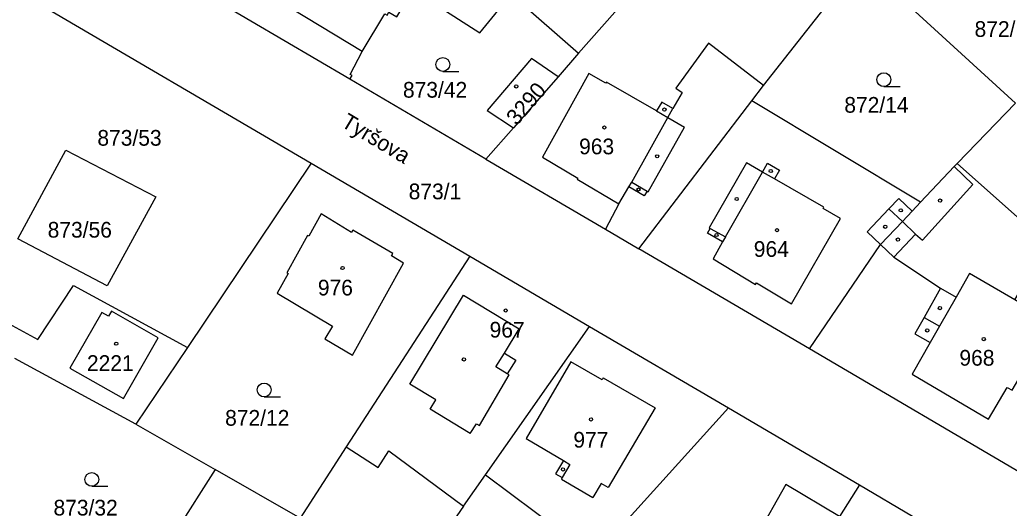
# Model space of a CAD drawing. Extents: x -679220 to -673243, y -1075091 to -1066557.
# Drawn here: x -676458.4 to -676351.3, y -1070870.6 to -1070817.8 of the extents above; entities that cross this region are included whole.
import ezdxf

# ---------------------------------------------------------------- set-up
doc = ezdxf.new("R2010")
doc.units = 0
for name, color, linetype in [('Hranice parcel', 7, 'Continuous'), ('Parcelní čísla', 7, 'Continuous'), ('Pop  PČ popisy', 7, 'Continuous'), ('Vnitřní kresba', 7, 'Continuous'), ('Značky budov', 7, 'Continuous'), ('Značky kultur', 7, 'Continuous')]:
    doc.layers.add(name, color=color, linetype=linetype)

msp = doc.modelspace()

# ---------------------------------------------------------------- linework, layer by layer
at = {"layer": 'Hranice parcel'}
for p, q in [((-676388.73, -1070810.96), (-676397.87, -1070821.39)), ((-676377.86, -1070824.86), (-676367.32, -1070811.47)), ((-676350.59, -1070826.79), (-676367.32, -1070811.47)), ((-676405.16, -1070814.99), (-676397.87, -1070821.39)), ((-676457.4, -1070815.33), (-676426.82, -1070833.27)), ((-676422.63, -1070824.19), (-676436.94, -1070815.81)), ((-676397.87, -1070821.39), (-676400.1, -1070823.94)), ((-676407.92, -1070832.86), (-676422.63, -1070824.19)), ((-676400.1, -1070823.94), (-676404.93, -1070829.45)), ((-676379.13, -1070826.53), (-676377.86, -1070824.86)), ((-676391.34, -1070842.57), (-676379.13, -1070826.53)), ((-676360.86, -1070837.51), (-676379.13, -1070826.53)), ((-676350.59, -1070826.79), (-676356.91, -1070833.31)), ((-676404.93, -1070829.45), (-676407.92, -1070832.86)), ((-676426.82, -1070833.27), (-676440.21, -1070853.23)), ((-676426.82, -1070833.27), (-676409.64, -1070843.35)), ((-676407.92, -1070832.86), (-676394.96, -1070840.44)), ((-676394.96, -1070840.44), (-676391.34, -1070842.57)), ((-676372.88, -1070853.36), (-676391.34, -1070842.57)), ((-676372.88, -1070853.36), (-676365.18, -1070842.1)), ((-676409.64, -1070843.35), (-676423.02, -1070863.98)), ((-676409.64, -1070843.35), (-676396.69, -1070850.95)), ((-676407.95, -1070867.03), (-676396.69, -1070850.95)), ((-676396.69, -1070850.95), (-676381.64, -1070859.78)), ((-676440.21, -1070853.23), (-676445.79, -1070861.55)), ((-676348.39, -1070867.78), (-676372.88, -1070853.36)), ((-676445.79, -1070861.55), (-676458.9, -1070854.42)), ((-676381.64, -1070859.78), (-676367.45, -1070868.1)), ((-676445.79, -1070861.55), (-676437.22, -1070866.44)), ((-676437.22, -1070866.44), (-676446.1, -1070880.36)), ((-676410.32, -1070870.41), (-676407.95, -1070867.03)), ((-676407.95, -1070867.03), (-676396.17, -1070875.8)), ((-676410.32, -1070870.41), (-676424.3, -1070890.38))]:
    msp.add_line(p, q, dxfattribs=at)
for points in [[(-676422.63, -1070824.19), (-676422.4, -1070823.8), (-676422.6, -1070823.68), (-676421.29, -1070821.2), (-676418.87, -1070817.12), (-676418.61, -1070817.27), (-676418.41, -1070816.93), (-676417.54, -1070817.43), (-676416.62, -1070815.88), (-676417.48, -1070815.37), (-676417.28, -1070815.02), (-676417.54, -1070814.87), (-676416.9, -1070813.79), (-676408.55, -1070819.18), (-676405.16, -1070814.99)], [(-676377.86, -1070824.86), (-676383.82, -1070820.3), (-676387.36, -1070825.15), (-676386.66, -1070825.64), (-676387.67, -1070827.37), (-676388.88, -1070826.67), (-676389.43, -1070827.62), (-676394.85, -1070824.5), (-676394.93, -1070824.63), (-676396.77, -1070823.57), (-676401.8, -1070832.64), (-676397.96, -1070834.89), (-676398.03, -1070835.01), (-676393.52, -1070837.69), (-676394.96, -1070840.44)], [(-676400.1, -1070823.94), (-676402.99, -1070821.95), (-676407.78, -1070827.57), (-676404.93, -1070829.45)], [(-676458.59, -1070841.48), (-676453.37, -1070831.89), (-676443.64, -1070836.94), (-676448.91, -1070846.57), (-676458.59, -1070841.48)], [(-676365.18, -1070842.1), (-676363.74, -1070843.45), (-676358.69, -1070846.82), (-676360.48, -1070849.99), (-676361.48, -1070851.77), (-676359.83, -1070852.71), (-676361.78, -1070856.13), (-676353.49, -1070861), (-676351.47, -1070857.55), (-676350.93, -1070857.86), (-676348.62, -1070853.92), (-676349.15, -1070853.61), (-676347.13, -1070850.16), (-676350.66, -1070848.08), (-676347.12, -1070842.02), (-676356.91, -1070833.31)], [(-676356.91, -1070833.31), (-676357.23, -1070833.65), (-676360.86, -1070837.51)], [(-676365.18, -1070842.1), (-676362.83, -1070839.6), (-676361.75, -1070838.46), (-676360.86, -1070837.51)], [(-676422.37, -1070854.07), (-676416.82, -1070844.1), (-676418.14, -1070843.31), (-676417.99, -1070843.06), (-676422.3, -1070840.55), (-676422.45, -1070840.8), (-676425.74, -1070838.77), (-676427.08, -1070841.19), (-676427.22, -1070841.11), (-676429.46, -1070845.14), (-676429.33, -1070845.21), (-676430.52, -1070847.36), (-676424.53, -1070850.93), (-676425.34, -1070852.3), (-676422.37, -1070854.07)], [(-676472.72, -1070843.49), (-676456.42, -1070852.35), (-676452.56, -1070846.52), (-676440.21, -1070853.23)], [(-676449.5, -1070849.44), (-676452.94, -1070855.47), (-676447.16, -1070858.77), (-676443.4, -1070852.17), (-676448.45, -1070849.29), (-676448.77, -1070849.85), (-676449.5, -1070849.44)], [(-676394.78, -1070874.2), (-676393.5, -1070872.86), (-676381.64, -1070859.78)], [(-676423.02, -1070863.98), (-676428.02, -1070871.71), (-676437.22, -1070866.44)], [(-676423.02, -1070863.98), (-676419.58, -1070866.21), (-676418.43, -1070864.43), (-676410.32, -1070870.41)], [(-676367.45, -1070868.1), (-676369.63, -1070871.54), (-676375.44, -1070868.08), (-676378.58, -1070873.62), (-676379.06, -1070873.35), (-676380.11, -1070875.21), (-676379.63, -1070875.48), (-676380.67, -1070877.33), (-676379.3, -1070878.1), (-676380.95, -1070881.02), (-676374.04, -1070885.11), (-676372.4, -1070882.16), (-676371.08, -1070883.01), (-676367.98, -1070877.63), (-676365.58, -1070878.95), (-676365.39, -1070879.68)], [(-676367.45, -1070868.1), (-676361.72, -1070871.48), (-676360.71, -1070872.06)]]:
    msp.add_lwpolyline(points, dxfattribs=at)
at = {"layer": 'Vnitřní kresba'}
for p, q in [((-676421.29, -1070821.2), (-676430.45, -1070815.68)), ((-676389.43, -1070827.62), (-676388.22, -1070828.32)), ((-676388.22, -1070828.32), (-676387.67, -1070827.37)), ((-676392.12, -1070835.33), (-676388.22, -1070828.32)), ((-676388.22, -1070828.32), (-676386.4, -1070829.37)), ((-676390.36, -1070836.38), (-676386.4, -1070829.37)), ((-676379.71, -1070833.23), (-676383.75, -1070840.28)), ((-676377.95, -1070834.24), (-676379.71, -1070833.23)), ((-676377.95, -1070834.24), (-676377.41, -1070833.29)), ((-676377.41, -1070833.29), (-676376.13, -1070834.02)), ((-676381.99, -1070841.27), (-676377.95, -1070834.24)), ((-676376.68, -1070834.97), (-676377.95, -1070834.24)), ((-676376.13, -1070834.02), (-676376.68, -1070834.97)), ((-676355.19, -1070835.6), (-676357.23, -1070833.65)), ((-676392.43, -1070835.84), (-676392.12, -1070835.33)), ((-676392.12, -1070835.33), (-676390.47, -1070836.31)), ((-676371.32, -1070838.05), (-676376.68, -1070834.97)), ((-676393.52, -1070837.69), (-676392.43, -1070835.84)), ((-676390.77, -1070836.83), (-676392.43, -1070835.84)), ((-676390.47, -1070836.31), (-676390.77, -1070836.83)), ((-676390.47, -1070836.31), (-676390.36, -1070836.38)), ((-676360.65, -1070841.61), (-676355.19, -1070835.6)), ((-676364.28, -1070838.23), (-676363.21, -1070837.09)), ((-676363.21, -1070837.09), (-676361.75, -1070838.46)), ((-676371.4, -1070838.19), (-676371.32, -1070838.05)), ((-676369.54, -1070839.26), (-676371.4, -1070838.19)), ((-676366.63, -1070840.73), (-676364.28, -1070838.23)), ((-676364.28, -1070838.23), (-676362.83, -1070839.6)), ((-676374.84, -1070848.49), (-676369.54, -1070839.26)), ((-676362.83, -1070839.6), (-676361.39, -1070840.95)), ((-676383.93, -1070840.87), (-676383.64, -1070840.35)), ((-676383.75, -1070840.28), (-676383.64, -1070840.35)), ((-676383.64, -1070840.35), (-676381.99, -1070841.27)), ((-676365.18, -1070842.1), (-676366.63, -1070840.73)), ((-676382.28, -1070841.79), (-676383.93, -1070840.87)), ((-676382.28, -1070841.79), (-676383.31, -1070843.63)), ((-676381.99, -1070841.27), (-676382.28, -1070841.79)), ((-676361.39, -1070840.95), (-676363.74, -1070843.45)), ((-676361.39, -1070840.95), (-676360.65, -1070841.61)), ((-676383.31, -1070843.63), (-676378.72, -1070846.4)), ((-676355.55, -1070845.21), (-676357.01, -1070847.77)), ((-676350.66, -1070848.08), (-676355.55, -1070845.21)), ((-676378.72, -1070846.4), (-676378.61, -1070846.22)), ((-676378.61, -1070846.22), (-676374.84, -1070848.49)), ((-676358.69, -1070846.82), (-676357.01, -1070847.77)), ((-676416.13, -1070857.21), (-676410.32, -1070847.57)), ((-676410.32, -1070847.57), (-676404.3, -1070851.2)), ((-676357.01, -1070847.77), (-676358.82, -1070850.92)), ((-676360.48, -1070849.99), (-676358.82, -1070850.92)), ((-676405.9, -1070853.85), (-676404.3, -1070851.2)), ((-676358.82, -1070850.92), (-676359.83, -1070852.71)), ((-676406.82, -1070855.34), (-676405.9, -1070853.85)), ((-676405.9, -1070853.85), (-676404.68, -1070854.59)), ((-676404.68, -1070854.59), (-676405.6, -1070856.07)), ((-676405.6, -1070856.07), (-676406.82, -1070855.34)), ((-676398.72, -1070854.79), (-676403.56, -1070863.1)), ((-676395.34, -1070856.72), (-676398.72, -1070854.79)), ((-676408.62, -1070861.68), (-676405.41, -1070856.19)), ((-676405.41, -1070856.19), (-676405.6, -1070856.07)), ((-676395.21, -1070856.5), (-676395.34, -1070856.72)), ((-676395.21, -1070856.5), (-676389.57, -1070859.75)), ((-676413.33, -1070858.89), (-676416.13, -1070857.21)), ((-676413.96, -1070859.92), (-676413.33, -1070858.89)), ((-676409.6, -1070862.55), (-676413.96, -1070859.92)), ((-676389.57, -1070859.75), (-676394.66, -1070868.4)), ((-676409.6, -1070862.55), (-676408.92, -1070861.49)), ((-676408.92, -1070861.49), (-676408.62, -1070861.68)), ((-676403.56, -1070863.1), (-676399.52, -1070865.48)), ((-676399.52, -1070865.48), (-676400.36, -1070866.9)), ((-676398.81, -1070865.9), (-676399.64, -1070867.32)), ((-676399.52, -1070865.48), (-676398.81, -1070865.9)), ((-676400.36, -1070866.9), (-676399.64, -1070867.32)), ((-676399.64, -1070867.32), (-676399.73, -1070867.47)), ((-676399.73, -1070867.47), (-676396.32, -1070869.48)), ((-676395.42, -1070867.95), (-676396.32, -1070869.48)), ((-676394.66, -1070868.4), (-676395.42, -1070867.95))]:
    msp.add_line(p, q, dxfattribs=at)
at = {"layer": 'Značky budov'}
for centre in [(-676404.63, -1070824.97), (-676388.58, -1070827.48), (-676395.09, -1070829.42), (-676389.37, -1070832.54), (-676377.07, -1070834.13), (-676391.39, -1070836.13), (-676380.76, -1070837.16), (-676358.74, -1070837.33), (-676363, -1070838.39), (-676376.4, -1070840.53), (-676364.68, -1070840.16), (-676382.95, -1070841.06), (-676363.31, -1070841.55), (-676423.43, -1070844.63), (-676405.77, -1070849.23), (-676358.76, -1070848.97), (-676360.13, -1070851.39), (-676354.01, -1070852.32), (-676447.93, -1070852.82), (-676410.29, -1070854.52), (-676396.53, -1070861.02), (-676399.57, -1070866.43)]:
    msp.add_circle(centre, 0.175, dxfattribs=at)
at = {"layer": 'Značky kultur'}
for p, q in [((-676412.58, -1070823.34), (-676410.83, -1070823.34)), ((-676364.83, -1070824.99), (-676363.08, -1070824.99)), ((-676431.91, -1070858.58), (-676430.16, -1070858.58)), ((-676450.58, -1070868.26), (-676448.83, -1070868.26))]:
    msp.add_line(p, q, dxfattribs=at)
for centre in [(-676412.58, -1070822.59), (-676364.83, -1070824.24), (-676431.91, -1070857.83), (-676450.58, -1070867.51)]:
    msp.add_circle(centre, 0.75, dxfattribs=at)

# ---------------------------------------------------------------- texts
at = {"layer": 'Parcelní čísla'}
for s, p in [('872/15', (-676355.01, -1070819.61)), ('873/42', (-676416.89, -1070826.19)), ('872/14', (-676369.11, -1070827.82)), ('873/53', (-676449.97, -1070831.39)), ('963', (-676397.82, -1070832.32)), ('873/1', (-676416.27, -1070837.19)), ('873/56', (-676455.35, -1070841.34)), ('964', (-676378.91, -1070843.42)), ('976', (-676426.1, -1070847.6)), ('967', (-676407.51, -1070852.16)), ('968', (-676356.65, -1070855.2)), ('2221', (-676451.1, -1070855.77)), ('872/12', (-676436.14, -1070861.7)), ('977', (-676398.44, -1070864.07)), ('873/32', (-676454.72, -1070871.42))]:
    msp.add_text(s, height=1.7, dxfattribs=at).set_placement(p)
msp.add_text('3290', height=1.7, rotation=49, dxfattribs=at).set_placement((-676404.58, -1070829.29))
at = {"layer": 'Pop  PČ popisy'}
msp.add_text('Tyršova', height=1.7, rotation=329, dxfattribs=at).set_placement((-676423.69, -1070829.24))

doc.saveas('drawing.dxf')
